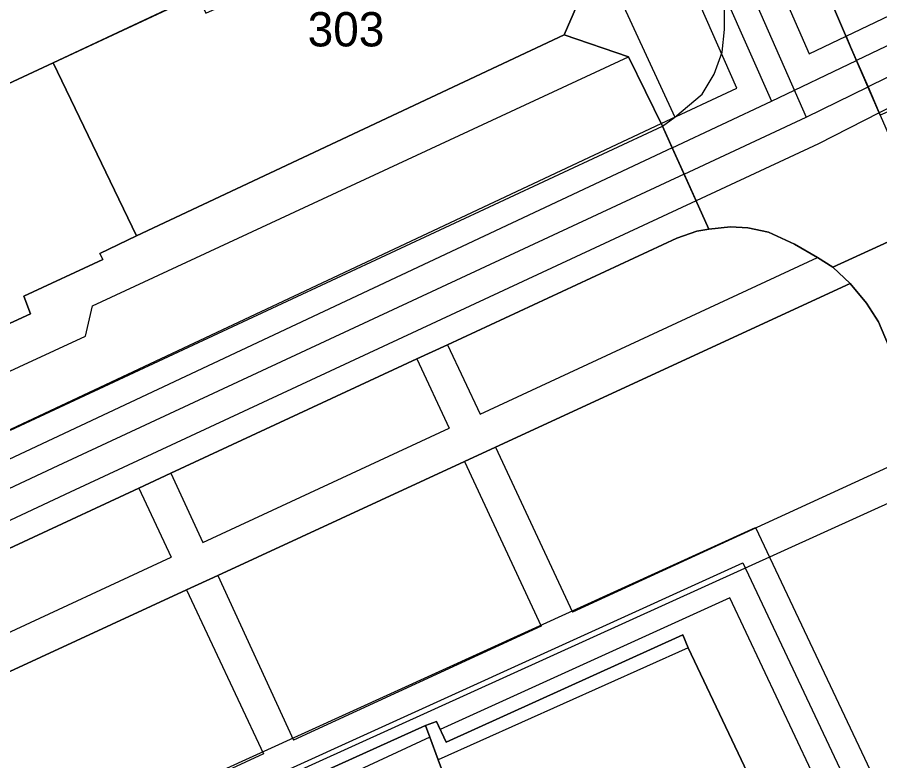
# Model space of a CAD drawing. Extents: x -264070 to -262271, y -1238894 to -1238141.
# Drawn here: x -263553.8 to -263503.5, y -1238565.5 to -1238522.1 of the extents above; entities that cross this region are included whole.
import ezdxf

# ---------------------------------------------------------------- set-up
doc = ezdxf.new("R2010")
doc.units = 0
for name, color, linetype in [('body_kn', 7, 'Continuous'), ('kladpar_hranice', 7, 'Continuous'), ('kladpar_parcelnecisla', 7, 'Continuous'), ('kladpar_plochy', 7, 'Continuous'), ('tarchy_linie', 7, 'Continuous'), ('zappar_hrandruhpozemk', 7, 'Continuous')]:
    doc.layers.add(name, color=color, linetype=linetype)

msp = doc.modelspace()

# ---------------------------------------------------------------- linework, layer by layer
at = {"layer": 'body_kn'}
for p, q in [((-263512.59, -1238522.85), (-263512.59, -1238522.85)), ((-263521.92, -1238523.16), (-263521.92, -1238523.16)), ((-263505.5, -1238523.25), (-263505.5, -1238523.25)), ((-263505.5, -1238523.25), (-263505.5, -1238523.25)), ((-263505.24, -1238523.86), (-263505.24, -1238523.86)), ((-263518.17, -1238524.44), (-263518.17, -1238524.44)), ((-263512.71, -1238524.17), (-263512.71, -1238524.17)), ((-263507.65, -1238524.27), (-263507.65, -1238524.27)), ((-263551.68, -1238524.8), (-263551.68, -1238524.8)), ((-263504.89, -1238524.66), (-263504.89, -1238524.66)), ((-263513.19, -1238525.46), (-263513.19, -1238525.46)), ((-263513.88, -1238526.62), (-263513.88, -1238526.62)), ((-263511.86, -1238526.28), (-263511.86, -1238526.28)), ((-263504.22, -1238526.2), (-263504.22, -1238526.2)), ((-263509.85, -1238527.03), (-263509.85, -1238527.03)), ((-263515.48, -1238527.97), (-263515.48, -1238527.97)), ((-263507.83, -1238527.97), (-263507.83, -1238527.97)), ((-263503.57, -1238527.71), (-263503.57, -1238527.71)), ((-263516.27, -1238528.34), (-263516.27, -1238528.34)), ((-263516.2, -1238528.48), (-263516.2, -1238528.48)), ((-263516.2, -1238528.48), (-263516.2, -1238528.48)), ((-263507.11, -1238529.51), (-263507.11, -1238529.51)), ((-263515.63, -1238529.75), (-263515.63, -1238529.75)), ((-263515.63, -1238529.75), (-263515.63, -1238529.75)), ((-263514.94, -1238531.28), (-263514.94, -1238531.28)), ((-263514.94, -1238531.28), (-263514.94, -1238531.28)), ((-263514.24, -1238532.83), (-263514.24, -1238532.83)), ((-263514.19, -1238534.6), (-263514.19, -1238534.6)), ((-263513.5, -1238534.48), (-263513.5, -1238534.48)), ((-263512.23, -1238534.35), (-263512.23, -1238534.35)), ((-263511.22, -1238534.41), (-263511.22, -1238534.41)), ((-263510.02, -1238534.67), (-263510.02, -1238534.67)), ((-263546.82, -1238534.88), (-263546.82, -1238534.88)), ((-263515.36, -1238535.01), (-263515.36, -1238535.01)), ((-263508.5, -1238535.37), (-263508.5, -1238535.37)), ((-263548.97, -1238535.9), (-263548.97, -1238535.9)), ((-263507.17, -1238536.13), (-263507.17, -1238536.13)), ((-263548.79, -1238536.26), (-263548.79, -1238536.26)), ((-263506.27, -1238536.71), (-263506.27, -1238536.71)), ((-263505.27, -1238537.66), (-263505.27, -1238537.66)), ((-263553.38, -1238538.4), (-263553.38, -1238538.4)), ((-263549.38, -1238538.95), (-263549.38, -1238538.95)), ((-263504.32, -1238538.8), (-263504.32, -1238538.8)), ((-263552.99, -1238539.42), (-263552.99, -1238539.42)), ((-263503.62, -1238539.88), (-263503.62, -1238539.88)), ((-263549.8, -1238540.72), (-263549.8, -1238540.72)), ((-263528.72, -1238541.22), (-263528.72, -1238541.22)), ((-263528.72, -1238541.22), (-263528.72, -1238541.22)), ((-263530.5, -1238542.04), (-263530.5, -1238542.04)), ((-263530.5, -1238542.04), (-263530.5, -1238542.04)), ((-263526.82, -1238545.26), (-263526.82, -1238545.26)), ((-263526.82, -1238545.26), (-263526.82, -1238545.26)), ((-263528.62, -1238546.09), (-263528.62, -1238546.09)), ((-263525.92, -1238547.2), (-263525.92, -1238547.2)), ((-263525.92, -1238547.2), (-263525.92, -1238547.2)), ((-263527.72, -1238548.03), (-263527.72, -1238548.03)), ((-263527.72, -1238548.03), (-263527.72, -1238548.03)), ((-263551.4, -1238548.28), (-263551.4, -1238548.28)), ((-263544.82, -1238548.7), (-263544.82, -1238548.7)), ((-263544.82, -1238548.7), (-263544.82, -1238548.7)), ((-263546.69, -1238549.58), (-263546.69, -1238549.58)), ((-263546.69, -1238549.58), (-263546.69, -1238549.58)), ((-263550.68, -1238549.82), (-263550.68, -1238549.82)), ((-263510.77, -1238551.88), (-263510.77, -1238551.88)), ((-263542.96, -1238552.75), (-263542.96, -1238552.75)), ((-263542.96, -1238552.75), (-263542.96, -1238552.75)), ((-263544.8, -1238553.61), (-263544.8, -1238553.61)), ((-263511.52, -1238553.93), (-263511.52, -1238553.93)), ((-263542.09, -1238554.66), (-263542.09, -1238554.66)), ((-263542.09, -1238554.66), (-263542.09, -1238554.66)), ((-263543.92, -1238555.51), (-263543.92, -1238555.51)), ((-263543.92, -1238555.51), (-263543.92, -1238555.51)), ((-263512.27, -1238555.98), (-263512.27, -1238555.98)), ((-263521.43, -1238556.8), (-263521.43, -1238556.8)), ((-263523.25, -1238557.63), (-263523.25, -1238557.63)), ((-263523.25, -1238557.63), (-263523.25, -1238557.63)), ((-263515.01, -1238558.13), (-263515.01, -1238558.13)), ((-263515.01, -1238558.13), (-263515.01, -1238558.13)), ((-263514.7, -1238558.89), (-263514.7, -1238558.89)), ((-263514.7, -1238558.89), (-263514.7, -1238558.89)), ((-263529.36, -1238563.17), (-263529.36, -1238563.17)), ((-263530, -1238563.42), (-263530, -1238563.42)), ((-263530, -1238563.42), (-263530, -1238563.42)), ((-263529.14, -1238563.65), (-263529.14, -1238563.65)), ((-263537.68, -1238564.26), (-263537.68, -1238564.26)), ((-263529.75, -1238564.09), (-263529.75, -1238564.09)), ((-263529.75, -1238564.09), (-263529.75, -1238564.09)), ((-263528.79, -1238564.38), (-263528.79, -1238564.38)), ((-263539.43, -1238565.07), (-263539.43, -1238565.07)), ((-263539.43, -1238565.07), (-263539.43, -1238565.07)), ((-263529.25, -1238565.41), (-263529.25, -1238565.41))]:
    msp.add_line(p, q, dxfattribs=at)
at = {"layer": 'kladpar_hranice'}
for points in [[(-263411.74, -1238492.26), (-263480.04, -1238524.71), (-263480.47, -1238524.91), (-263482.95, -1238518.92), (-263491.8, -1238522.76), (-263497.35, -1238525.17), (-263503.51, -1238527.84), (-263505.24, -1238523.86), (-263507.42, -1238518.77)], [(-263531.4, -1238514.86), (-263525.52, -1238512.09), (-263521.21, -1238521.51), (-263521.92, -1238523.16), (-263546.82, -1238534.88), (-263551.68, -1238524.8), (-263543.28, -1238520.85), (-263542.79, -1238521.91), (-263540.78, -1238520.99), (-263541.05, -1238518.89), (-263541.02, -1238518.35), (-263540.78, -1238517.93), (-263540.39, -1238517.72), (-263539.94, -1238517.66), (-263539.28, -1238517.73), (-263538.68, -1238518.03), (-263538.14, -1238518.48), (-263537.45, -1238519.44), (-263535.11, -1238518.3), (-263537.53, -1238513.17), (-263533.22, -1238511.14), (-263531.4, -1238514.86)], [(-263507.42, -1238518.77), (-263505.24, -1238523.86), (-263503.51, -1238527.84), (-263500.76, -1238534.18), (-263506.27, -1238536.71), (-263507.17, -1238536.13), (-263508.5, -1238535.37), (-263510.02, -1238534.67), (-263511.22, -1238534.41), (-263512.23, -1238534.35), (-263513.5, -1238534.48), (-263516.2, -1238528.48), (-263518.17, -1238524.44), (-263521.92, -1238523.16), (-263521.21, -1238521.51)], [(-263543.28, -1238520.85), (-263551.68, -1238524.8), (-263559.89, -1238528.62), (-263559.36, -1238529.73), (-263560.98, -1238530.48), (-263561.54, -1238529.22), (-263564.81, -1238530.86), (-263564.66, -1238531.19), (-263565.56, -1238531.63), (-263567.91, -1238526.79), (-263575.33, -1238530.3), (-263577.83, -1238531.6), (-263580.07, -1238527.37), (-263593.5, -1238533.65), (-263591.55, -1238537.79), (-263594.34, -1238539.11), (-263602.14, -1238542.74), (-263599.97, -1238547.5), (-263614.11, -1238554.1), (-263622.95, -1238558.28)], [(-263561.51, -1238543.33), (-263552.99, -1238539.42), (-263553.38, -1238538.4), (-263548.79, -1238536.26), (-263548.97, -1238535.9), (-263546.82, -1238534.88), (-263521.92, -1238523.16), (-263518.17, -1238524.44), (-263516.2, -1238528.48), (-263513.5, -1238534.48), (-263514.19, -1238534.6), (-263515.36, -1238535.01), (-263528.72, -1238541.22), (-263530.5, -1238542.04), (-263544.82, -1238548.7), (-263546.69, -1238549.58), (-263559.56, -1238555.56)], [(-263561.54, -1238529.22), (-263560.98, -1238530.48), (-263559.36, -1238529.73), (-263559.89, -1238528.62), (-263551.68, -1238524.8), (-263546.82, -1238534.88), (-263548.97, -1238535.9), (-263548.79, -1238536.26), (-263553.38, -1238538.4), (-263552.99, -1238539.42), (-263561.51, -1238543.33), (-263561.84, -1238542.55), (-263566.4, -1238544.65), (-263568.91, -1238539.22), (-263571.24, -1238538.67), (-263575.33, -1238530.3), (-263567.91, -1238526.79), (-263565.56, -1238531.63), (-263564.66, -1238531.19), (-263564.81, -1238530.86), (-263561.54, -1238529.22)], [(-263559.56, -1238555.56), (-263546.69, -1238549.58), (-263544.82, -1238548.7), (-263530.5, -1238542.04), (-263528.72, -1238541.22), (-263515.36, -1238535.01), (-263514.19, -1238534.6), (-263513.5, -1238534.48), (-263512.23, -1238534.35), (-263511.22, -1238534.41), (-263510.02, -1238534.67), (-263508.5, -1238535.37), (-263507.17, -1238536.13), (-263506.27, -1238536.71), (-263505.27, -1238537.66), (-263525.92, -1238547.2), (-263527.72, -1238548.03), (-263542.09, -1238554.66), (-263543.92, -1238555.51), (-263556.79, -1238561.45)], [(-263500.53, -1238547.19), (-263503.62, -1238539.88), (-263504.32, -1238538.8), (-263505.27, -1238537.66), (-263506.27, -1238536.71), (-263500.76, -1238534.18)], [(-263543.92, -1238555.51), (-263542.09, -1238554.66), (-263527.72, -1238548.03), (-263525.92, -1238547.2), (-263505.27, -1238537.66), (-263504.32, -1238538.8), (-263503.62, -1238539.88), (-263500.53, -1238547.19)], [(-263556.79, -1238561.45), (-263543.92, -1238555.51)], [(-263497.73, -1238573.84), (-263514.63, -1238581.67), (-263515.89, -1238579.13), (-263507.06, -1238574.96), (-263514.7, -1238558.89), (-263515.01, -1238558.13), (-263528.79, -1238564.38), (-263529.36, -1238563.17), (-263530, -1238563.42), (-263544.99, -1238570.18), (-263555.84, -1238575.1)], [(-263515.01, -1238558.13), (-263514.7, -1238558.89), (-263507.06, -1238574.96), (-263515.89, -1238579.13), (-263518.92, -1238572.91), (-263524, -1238575.36), (-263524.63, -1238573.97), (-263525.9, -1238574.41), (-263526.46, -1238572.89), (-263529.25, -1238565.41), (-263529.75, -1238564.09), (-263530, -1238563.42), (-263529.36, -1238563.17), (-263528.79, -1238564.38), (-263515.01, -1238558.13)], [(-263530, -1238563.42), (-263529.75, -1238564.09), (-263529.25, -1238565.41), (-263526.46, -1238572.89), (-263540.75, -1238579.58), (-263544.63, -1238570.98), (-263544.99, -1238570.18), (-263530, -1238563.42)]]:
    msp.add_lwpolyline(points, dxfattribs=at)
at = {"layer": 'kladpar_plochy'}
for p, q in [((-263543.28, -1238520.85), (-263551.68, -1238524.8)), ((-263551.68, -1238524.8), (-263559.89, -1238528.62)), ((-263506.27, -1238536.71), (-263500.76, -1238534.18)), ((-263505.27, -1238537.66), (-263506.27, -1238536.71)), ((-263504.32, -1238538.8), (-263505.27, -1238537.66)), ((-263503.62, -1238539.88), (-263504.32, -1238538.8)), ((-263500.53, -1238547.19), (-263503.62, -1238539.88))]:
    msp.add_line(p, q, dxfattribs=at)
for points in [[(-263411.74, -1238492.26), (-263480.04, -1238524.71), (-263480.47, -1238524.91), (-263482.95, -1238518.92), (-263491.8, -1238522.76), (-263497.35, -1238525.17), (-263503.51, -1238527.84), (-263505.24, -1238523.86), (-263507.42, -1238518.77)], [(-263507.42, -1238518.77), (-263505.24, -1238523.86), (-263503.51, -1238527.84), (-263500.76, -1238534.18), (-263506.27, -1238536.71), (-263507.17, -1238536.13), (-263508.5, -1238535.37), (-263510.02, -1238534.67), (-263511.22, -1238534.41), (-263512.23, -1238534.35), (-263513.5, -1238534.48), (-263516.2, -1238528.48), (-263518.17, -1238524.44), (-263521.92, -1238523.16), (-263521.21, -1238521.51)], [(-263561.51, -1238543.33), (-263552.99, -1238539.42), (-263553.38, -1238538.4), (-263548.79, -1238536.26), (-263548.97, -1238535.9), (-263546.82, -1238534.88), (-263521.92, -1238523.16), (-263518.17, -1238524.44), (-263516.2, -1238528.48), (-263513.5, -1238534.48), (-263514.19, -1238534.6), (-263515.36, -1238535.01), (-263528.72, -1238541.22), (-263530.5, -1238542.04), (-263544.82, -1238548.7), (-263546.69, -1238549.58), (-263559.56, -1238555.56)], [(-263559.56, -1238555.56), (-263546.69, -1238549.58), (-263544.82, -1238548.7), (-263530.5, -1238542.04), (-263528.72, -1238541.22), (-263515.36, -1238535.01), (-263514.19, -1238534.6), (-263513.5, -1238534.48), (-263512.23, -1238534.35), (-263511.22, -1238534.41), (-263510.02, -1238534.67), (-263508.5, -1238535.37), (-263507.17, -1238536.13), (-263506.27, -1238536.71), (-263505.27, -1238537.66), (-263525.92, -1238547.2), (-263527.72, -1238548.03), (-263542.09, -1238554.66), (-263543.92, -1238555.51), (-263556.79, -1238561.45)], [(-263556.79, -1238561.45), (-263543.92, -1238555.51), (-263542.09, -1238554.66), (-263527.72, -1238548.03), (-263525.92, -1238547.2), (-263505.27, -1238537.66), (-263504.32, -1238538.8), (-263503.62, -1238539.88), (-263500.53, -1238547.19)], [(-263497.73, -1238573.84), (-263514.63, -1238581.67), (-263515.89, -1238579.13), (-263507.06, -1238574.96), (-263514.7, -1238558.89), (-263515.01, -1238558.13), (-263528.79, -1238564.38), (-263529.36, -1238563.17), (-263530, -1238563.42), (-263544.99, -1238570.18), (-263555.84, -1238575.1)]]:
    msp.add_lwpolyline(points, dxfattribs=at)
for points in [[(-263531.4, -1238514.86), (-263525.52, -1238512.09), (-263521.21, -1238521.51), (-263521.92, -1238523.16), (-263546.82, -1238534.88), (-263551.68, -1238524.8), (-263543.28, -1238520.85), (-263542.79, -1238521.91), (-263540.78, -1238520.99), (-263541.05, -1238518.89), (-263541.02, -1238518.35), (-263540.78, -1238517.93), (-263540.39, -1238517.72), (-263539.94, -1238517.66), (-263539.28, -1238517.73), (-263538.68, -1238518.03), (-263538.14, -1238518.48), (-263537.45, -1238519.44), (-263535.11, -1238518.3), (-263537.53, -1238513.17), (-263533.22, -1238511.14)], [(-263561.54, -1238529.22), (-263560.98, -1238530.48), (-263559.36, -1238529.73), (-263559.89, -1238528.62), (-263551.68, -1238524.8), (-263546.82, -1238534.88), (-263548.97, -1238535.9), (-263548.79, -1238536.26), (-263553.38, -1238538.4), (-263552.99, -1238539.42), (-263561.51, -1238543.33), (-263561.84, -1238542.55), (-263566.4, -1238544.65), (-263568.91, -1238539.22), (-263571.24, -1238538.67), (-263575.33, -1238530.3), (-263567.91, -1238526.79), (-263565.56, -1238531.63), (-263564.66, -1238531.19), (-263564.81, -1238530.86)], [(-263515.01, -1238558.13), (-263514.7, -1238558.89), (-263507.06, -1238574.96), (-263515.89, -1238579.13), (-263518.92, -1238572.91), (-263524, -1238575.36), (-263524.63, -1238573.97), (-263525.9, -1238574.41), (-263526.46, -1238572.89), (-263529.25, -1238565.41), (-263529.75, -1238564.09), (-263530, -1238563.42), (-263529.36, -1238563.17), (-263528.79, -1238564.38)], [(-263530, -1238563.42), (-263529.75, -1238564.09), (-263529.25, -1238565.41), (-263526.46, -1238572.89), (-263540.75, -1238579.58), (-263544.63, -1238570.98), (-263544.99, -1238570.18)]]:
    msp.add_lwpolyline(points, close=True, dxfattribs=at)
at = {"layer": 'tarchy_linie'}
for p, q in [((-263546.25, -1238440.24), (-263507.83, -1238527.97)), ((-263547.83, -1238441), (-263509.85, -1238527.03)), ((-263515.63, -1238529.75), (-263622.44, -1238579.95))]:
    msp.add_line(p, q, dxfattribs=at)
for points in [[(-263544.77, -1238439.52), (-263507.65, -1238524.27), (-263505.5, -1238523.25), (-263505.24, -1238523.86), (-263504.89, -1238524.66), (-263504.22, -1238526.2), (-263503.57, -1238527.71), (-263507.11, -1238529.51), (-263514.24, -1238532.83), (-263514.94, -1238531.28), (-263515.63, -1238529.75), (-263516.2, -1238528.48), (-263516.27, -1238528.34), (-263511.86, -1238526.28), (-263549.22, -1238441.67), (-263548.49, -1238441.32), (-263547.83, -1238441), (-263546.25, -1238440.24), (-263544.77, -1238439.52)], [(-263505.5, -1238523.25), (-263412.72, -1238478.92), (-263415.25, -1238472.76), (-263405.35, -1238468.34), (-263404.7, -1238469.74), (-263404.05, -1238471.14), (-263411.27, -1238474.36), (-263408.76, -1238480.44), (-263431.07, -1238491.1), (-263430.66, -1238491.93), (-263471.25, -1238511.83), (-263503.57, -1238527.71), (-263504.22, -1238526.2), (-263504.89, -1238524.66), (-263505.5, -1238523.25)], [(-263404.7, -1238469.74), (-263413.26, -1238473.56), (-263410.74, -1238479.68), (-263504.89, -1238524.66)], [(-263432.73, -1238491.11), (-263471.98, -1238510.35), (-263504.22, -1238526.2)], [(-263515.63, -1238529.75), (-263509.85, -1238527.03), (-263504.89, -1238524.66)], [(-263514.94, -1238531.28), (-263507.83, -1238527.97), (-263504.22, -1238526.2)], [(-263623.06, -1238578.54), (-263516.27, -1238528.34), (-263516.2, -1238528.48), (-263515.63, -1238529.75), (-263514.94, -1238531.28), (-263514.24, -1238532.83), (-263550.68, -1238549.82), (-263593.84, -1238570.08), (-263621.18, -1238582.83), (-263621.86, -1238581.27), (-263622.44, -1238579.95), (-263623.06, -1238578.54)], [(-263514.94, -1238531.28), (-263551.4, -1238548.28), (-263594.56, -1238568.54), (-263621.86, -1238581.27)], [(-263629.82, -1238588.19), (-263620.16, -1238603.28), (-263610.33, -1238597.86), (-263560.64, -1238574.57), (-263510.77, -1238551.88), (-263499.93, -1238574.86)], [(-263651.39, -1238621.79), (-263634.28, -1238612.66), (-263633.98, -1238612.67), (-263633.77, -1238612.82), (-263624.03, -1238608.06), (-263624.37, -1238607.36), (-263623.97, -1238607.16), (-263609.63, -1238599.24), (-263559.99, -1238575.98), (-263511.52, -1238553.93), (-263501.34, -1238575.51)], [(-263502.75, -1238576.17), (-263512.27, -1238555.98), (-263529.14, -1238563.65), (-263529.36, -1238563.17), (-263530, -1238563.42), (-263544.99, -1238570.18), (-263555.84, -1238575.1), (-263556.1, -1238574.53), (-263559.84, -1238576.24), (-263563.53, -1238577.94), (-263563.23, -1238578.69), (-263574.15, -1238583.71), (-263587.23, -1238589.73), (-263586.99, -1238590.34), (-263607.56, -1238599.98), (-263594.13, -1238627.86)]]:
    msp.add_lwpolyline(points, dxfattribs=at)
at = {"layer": 'zappar_hrandruhpozemk'}
for p, q in [((-263528.65, -1238499.39), (-263515.48, -1238527.97)), ((-263554.16, -1238546.21), (-263516.2, -1238528.48)), ((-263526.82, -1238545.26), (-263507.17, -1238536.13)), ((-263528.72, -1238541.22), (-263526.82, -1238545.26)), ((-263530.5, -1238542.04), (-263528.62, -1238546.09)), ((-263542.96, -1238552.75), (-263528.62, -1238546.09)), ((-263525.92, -1238547.2), (-263521.43, -1238556.8)), ((-263500.53, -1238547.19), (-263521.43, -1238556.8)), ((-263527.72, -1238548.03), (-263523.25, -1238557.63)), ((-263544.82, -1238548.7), (-263542.96, -1238552.75)), ((-263556.1, -1238574.53), (-263499.77, -1238548.96)), ((-263546.69, -1238549.58), (-263544.8, -1238553.61)), ((-263557.67, -1238559.58), (-263544.8, -1238553.61)), ((-263542.09, -1238554.66), (-263537.68, -1238564.26)), ((-263543.92, -1238555.51), (-263539.43, -1238565.07)), ((-263523.25, -1238557.63), (-263537.68, -1238564.26)), ((-263514.7, -1238558.89), (-263529.25, -1238565.41)), ((-263529.75, -1238564.09), (-263544.63, -1238570.98)), ((-263539.43, -1238565.07), (-263552.31, -1238570.98))]:
    msp.add_line(p, q, dxfattribs=at)
for points in [[(-263516.2, -1238528.48), (-263515.48, -1238527.97), (-263513.88, -1238526.62), (-263513.19, -1238525.46), (-263512.71, -1238524.17), (-263512.59, -1238522.85), (-263512.58, -1238521.47), (-263512.85, -1238520.09)], [(-263576.9, -1238553.22), (-263575.5, -1238552.57), (-263556.88, -1238543.99), (-263555.49, -1238543.34), (-263549.8, -1238540.72), (-263549.38, -1238538.95), (-263518.17, -1238524.44)]]:
    msp.add_lwpolyline(points, dxfattribs=at)

# ---------------------------------------------------------------- texts
at = {"layer": 'kladpar_parcelnecisla'}
msp.add_text('303', height=2, dxfattribs=at).set_placement((-263536.855, -1238523.84))

doc.saveas('drawing.dxf')
